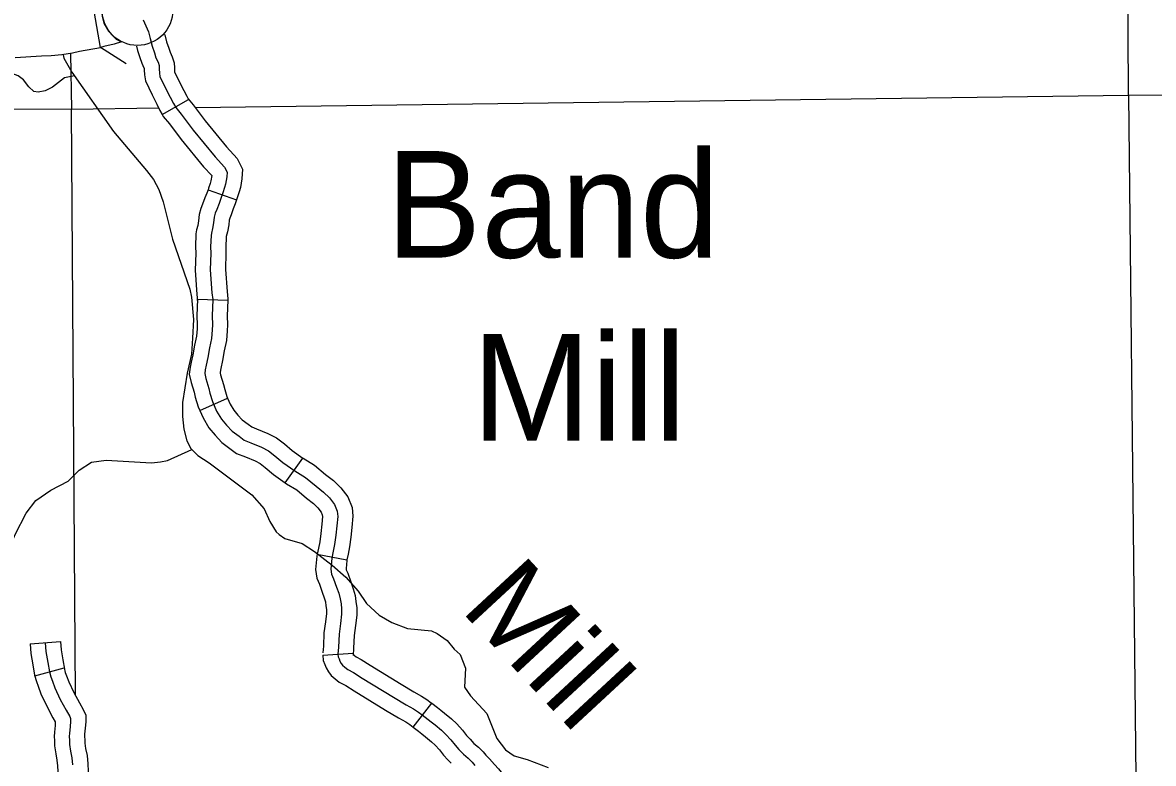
# Model space of a CAD drawing. Extents: x 1377389 to 1380723, y 1168351 to 1170484.
# Drawn here: x 1379635.6 to 1379747.5, y 1168989.5 to 1169062.8 of the extents above; entities that cross this region are included whole.
import ezdxf

# ---------------------------------------------------------------- set-up
doc = ezdxf.new("R2010")
doc.units = 0
doc.layers.add('B_Fill', color=7, linetype='Continuous')

msp = doc.modelspace()

# ---------------------------------------------------------------- linework, layer by layer
at = {"layer": 'B_Fill'}
for p, q in [((1379643.34, 1169060.37), (1379642.46, 1169065.31)), ((1379649.43, 1169053.73), (1379652.03, 1169055.22)), ((1379653.96, 1169046.28), (1379656.79, 1169045.28)), ((1379652.93, 1169035.46), (1379655.93, 1169035.36)), ((1379653.15, 1169024.44), (1379655.89, 1169025.65)), ((1379661.61, 1169017.28), (1379663.33, 1169019.74)), ((1379664.76, 1169010.23), (1379667.71, 1169009.66)), ((1379636.37, 1169001.34), (1379639.36, 1169001.57)), ((1379665.32, 1169000.24), (1379668.31, 1169000.44)), ((1379636.82, 1168998.19), (1379639.72, 1168998.97)), ((1379674.27, 1168993.11), (1379676.1, 1168995.48))]:
    msp.add_line(p, q, dxfattribs=at)
for points in [[(1379745.02, 1169055.65), (1379744.72, 1169111.81)], [(1379643.88, 1169065.69), (1379643.67, 1169065.32), (1379643.52, 1169064.81), (1379643.44, 1169064.09), (1379643.49, 1169063.45), (1379643.7, 1169062.69), (1379644.11, 1169061.98), (1379644.58, 1169061.48), (1379644.89, 1169061.18), (1379645.41, 1169060.93)], [(1379647.56, 1169063.1), (1379647.81, 1169062.5), (1379648.08, 1169061.92), (1379648.23, 1169061.24), (1379648.44, 1169060.5), (1379648.65, 1169059.83), (1379648.81, 1169059.35), (1379649.02, 1169058.89), (1379649.12, 1169058.57), (1379649.13, 1169058.24), (1379649.17, 1169057.81), (1379649.21, 1169057.5), (1379649.76, 1169056.33), (1379650.23, 1169055.43), (1379650.53, 1169054.83), (1379650.77, 1169054.41), (1379651.32, 1169053.76), (1379652.49, 1169052.19), (1379654.66, 1169049.53), (1379655.6, 1169048.53), (1379655.86, 1169048.01), (1379655.83, 1169047.55), (1379655.7, 1169046.84), (1379655.6, 1169046.49), (1379655.44, 1169045.97), (1379655.24, 1169045.42), (1379655.05, 1169044.93), (1379654.83, 1169044.34), (1379654.68, 1169043.96), (1379654.57, 1169043.56), (1379654.52, 1169043.02), (1379654.42, 1169042.45), (1379654.3, 1169041.98), (1379654.26, 1169041.75), (1379654.21, 1169040.65), (1379654.24, 1169040.02), (1379654.18, 1169038.37), (1379654.35, 1169036.07), (1379654.43, 1169035.41), (1379654.37, 1169033.82), (1379654.4, 1169032.91), (1379654.37, 1169032.42), (1379654.29, 1169031.57), (1379654.1, 1169030.64), (1379653.94, 1169029.68), (1379653.77, 1169028.91), (1379653.69, 1169028.47), (1379653.63, 1169028.09), (1379653.74, 1169027.59), (1379654.05, 1169026.63), (1379654.15, 1169026.14), (1379654.4, 1169025.32), (1379654.81, 1169024.38), (1379655.28, 1169023.59), (1379655.8, 1169022.99), (1379656.35, 1169022.38), (1379657.03, 1169021.89), (1379657.53, 1169021.5), (1379658.21, 1169021.23), (1379659.25, 1169020.82), (1379659.94, 1169020.46), (1379660.57, 1169019.97), (1379661.36, 1169019.28), (1379662.54, 1169018.46), (1379663.61, 1169017.8), (1379664.65, 1169016.95), (1379665.39, 1169016.37), (1379665.97, 1169015.8), (1379666.49, 1169015.14), (1379666.73, 1169014.48), (1379666.79, 1169013.96), (1379666.71, 1169013.03), (1379666.6, 1169012.1), (1379666.49, 1169011.19), (1379666.35, 1169010.53), (1379666.21, 1169009.82), (1379666.1, 1169008.75), (1379666.19, 1169008.26), (1379666.38, 1169007.79), (1379666.68, 1169006.97), (1379666.9, 1169006.36), (1379667.04, 1169005.81), (1379667.12, 1169005.32), (1379667.17, 1169004.83), (1379667.17, 1169004.28), (1379667.06, 1169003.35), (1379666.93, 1169002.3), (1379666.87, 1169001.01), (1379666.81, 1169000.34)], [(1379645.41, 1169060.93), (1379644.66, 1169060.69), (1379643.65, 1169060.46), (1379643.34, 1169060.37)], [(1379649.67, 1169061.65), (1379649.68, 1169061.6), (1379649.87, 1169060.93), (1379650.07, 1169060.3), (1379650.21, 1169059.9), (1379650.43, 1169059.43), (1379650.61, 1169058.83), (1379650.63, 1169058.34), (1379650.66, 1169057.98), (1379650.66, 1169057.95), (1379651.11, 1169057), (1379651.57, 1169056.1), (1379651.85, 1169055.53), (1379652.03, 1169055.22)], [(1379634.87, 1169059.36), (1379637.48, 1169059.52), (1379638.43, 1169059.58), (1379639.51, 1169059.65), (1379640.54, 1169059.83), (1379641.25, 1169059.99), (1379643.34, 1169060.37)], [(1379639.62, 1169059.63), (1379639.69, 1169059.29), (1379640.48, 1169057.92), (1379644.6, 1169052.03)], [(1379640.37, 1169059.74), (1379640.44, 1169054.27)], [(1379645.86, 1169058.75), (1379643.34, 1169060.37)], [(1379646.88, 1169060.49), (1379647, 1169060.07), (1379647.22, 1169059.37), (1379647.41, 1169058.79), (1379647.61, 1169058.36), (1379647.63, 1169058.31), (1379647.64, 1169058.15), (1379647.67, 1169057.64), (1379647.77, 1169057.05), (1379648.42, 1169055.67), (1379648.89, 1169054.75), (1379649.2, 1169054.12), (1379649.43, 1169053.73)], [(1379640.74, 1169057.54), (1379639.77, 1169057.35), (1379638.56, 1169056.44), (1379637.84, 1169056.08), (1379637.17, 1169055.95), (1379636.73, 1169055.99), (1379636.23, 1169056.47), (1379635.72, 1169057.17), (1379635.19, 1169057.55), (1379634.28, 1169057.88)], [(1379745.02, 1169055.65), (1379848.03, 1169056.39)], [(1379652, 1169055.27), (1379652.49, 1169054.69), (1379653.67, 1169053.11), (1379655.79, 1169050.52), (1379656.84, 1169049.39), (1379657.38, 1169048.31), (1379657.32, 1169047.37), (1379657.16, 1169046.51), (1379657.04, 1169046.06), (1379656.86, 1169045.49), (1379656.79, 1169045.28)], [(1379652.68, 1169054.43), (1379745.02, 1169055.65)], [(1379745.02, 1169055.65), (1379746.15, 1168951.3)], [(1379633.15, 1169054.3), (1379640.44, 1169054.27)], [(1379640.44, 1169054.27), (1379649.07, 1169054.38)], [(1379640.85, 1168996.24), (1379640.44, 1169054.27)], [(1379649.43, 1169053.73), (1379649.54, 1169053.54), (1379650.14, 1169052.82), (1379651.31, 1169051.26), (1379653.53, 1169048.54), (1379654.33, 1169047.69), (1379654.23, 1169047.17), (1379654.16, 1169046.91), (1379654.01, 1169046.44), (1379653.96, 1169046.28)], [(1379644.6, 1169052.03), (1379647.89, 1169048.2), (1379648.57, 1169047.3), (1379649.1, 1169046.32), (1379649.51, 1169045.1), (1379650.45, 1169041.39), (1379652.17, 1169036.43), (1379652.34, 1169035.66), (1379652.53, 1169033.43), (1379652.43, 1169031.6), (1379652.32, 1169030.01), (1379651.91, 1169028.14), (1379651.44, 1169025.22), (1379651.45, 1169023.84), (1379651.58, 1169022.6), (1379651.86, 1169021.45), (1379652.25, 1169020.68), (1379652.94, 1169019.99), (1379654.08, 1169019.27), (1379658.31, 1169016.11), (1379659.52, 1169014.72), (1379660.09, 1169013.46), (1379660.7, 1169012.44), (1379660.99, 1169012.18), (1379661.57, 1169011.76), (1379663.28, 1169011.28), (1379664.49, 1169010.49), (1379666.24, 1169009.14), (1379667.58, 1169007.95), (1379668.81, 1169006.57), (1379669.65, 1169005.36), (1379670.89, 1169004.19), (1379672.16, 1169003.46), (1379673.7, 1169002.88), (1379676.08, 1169002.65), (1379676.63, 1169002.39), (1379677.63, 1169001.69), (1379678.3, 1169000.84), (1379678.9, 1169000.3)], [(1379653.96, 1169046.28), (1379653.84, 1169045.94), (1379653.65, 1169045.47), (1379653.43, 1169044.87), (1379653.26, 1169044.43), (1379653.09, 1169043.84), (1379653.03, 1169043.22), (1379652.95, 1169042.76), (1379652.83, 1169042.3), (1379652.76, 1169041.91), (1379652.71, 1169040.65), (1379652.74, 1169040.01), (1379652.68, 1169038.34), (1379652.85, 1169035.92), (1379652.93, 1169035.34), (1379652.93, 1169035.45)], [(1379656.79, 1169045.28), (1379656.65, 1169044.89), (1379656.45, 1169044.4), (1379656.24, 1169043.81), (1379656.11, 1169043.48), (1379656.05, 1169043.28), (1379656.01, 1169042.82), (1379655.89, 1169042.13), (1379655.76, 1169041.66), (1379655.75, 1169041.58), (1379655.71, 1169040.65), (1379655.74, 1169040.03), (1379655.68, 1169038.4), (1379655.84, 1169036.22), (1379655.93, 1169035.48), (1379655.93, 1169035.36)], [(1379652.93, 1169035.46), (1379652.87, 1169033.82), (1379652.9, 1169032.93), (1379652.88, 1169032.53), (1379652.81, 1169031.79), (1379652.63, 1169030.92), (1379652.46, 1169029.96), (1379652.3, 1169029.21), (1379652.21, 1169028.72), (1379652.11, 1169028.03), (1379652.29, 1169027.21), (1379652.59, 1169026.25), (1379652.7, 1169025.76), (1379652.99, 1169024.8), (1379653.15, 1169024.44)], [(1379655.93, 1169035.36), (1379655.87, 1169033.82), (1379655.9, 1169032.9), (1379655.87, 1169032.31), (1379655.78, 1169031.35), (1379655.57, 1169030.36), (1379655.41, 1169029.39), (1379655.24, 1169028.61), (1379655.17, 1169028.23), (1379655.16, 1169028.15), (1379655.19, 1169027.98), (1379655.5, 1169027.02), (1379655.61, 1169026.52), (1379655.81, 1169025.84), (1379655.89, 1169025.65)], [(1379655.89, 1169025.65), (1379656.15, 1169025.07), (1379656.5, 1169024.46), (1379656.92, 1169023.98), (1379657.35, 1169023.51), (1379657.93, 1169023.09), (1379658.28, 1169022.82), (1379658.77, 1169022.62), (1379659.88, 1169022.18), (1379660.75, 1169021.73), (1379661.52, 1169021.13), (1379662.28, 1169020.47), (1379663.33, 1169019.74)], [(1379653.15, 1169024.44), (1379653.47, 1169023.7), (1379654.05, 1169022.71), (1379654.68, 1169021.99), (1379655.34, 1169021.26), (1379656.13, 1169020.69), (1379656.77, 1169020.19), (1379657.66, 1169019.84), (1379658.63, 1169019.45), (1379659.12, 1169019.2), (1379659.61, 1169018.81), (1379660.44, 1169018.1), (1379661.61, 1169017.28)], [(1379625.99, 1168999.95), (1379626.17, 1168999.96), (1379627.78, 1169000.2), (1379629.1, 1169000.65), (1379630.26, 1169001.46), (1379631.81, 1169003.3), (1379633.16, 1169005.57), (1379633.74, 1169007.64), (1379634.25, 1169009.86), (1379634.43, 1169011.05), (1379634.88, 1169012.16), (1379635.98, 1169014.29), (1379636.91, 1169015.55), (1379638.41, 1169016.56), (1379640.11, 1169017.45), (1379641.22, 1169018.54), (1379642.43, 1169019.34), (1379643.88, 1169019.52), (1379648.38, 1169019.27), (1379649.27, 1169019.37), (1379649.94, 1169019.49), (1379652.36, 1169020.57)], [(1379663.33, 1169019.74), (1379663.36, 1169019.71), (1379664.48, 1169019.03), (1379665.59, 1169018.12), (1379666.39, 1169017.5), (1379667.09, 1169016.8), (1379667.81, 1169015.89), (1379668.21, 1169014.83), (1379668.3, 1169013.97), (1379668.2, 1169012.87), (1379668.09, 1169011.92), (1379667.97, 1169010.95), (1379667.82, 1169010.24), (1379667.71, 1169009.66)], [(1379661.61, 1169017.28), (1379661.72, 1169017.2), (1379662.74, 1169016.58), (1379663.72, 1169015.78), (1379664.4, 1169015.25), (1379664.84, 1169014.8), (1379665.17, 1169014.39), (1379665.26, 1169014.13), (1379665.28, 1169013.95), (1379665.21, 1169013.18), (1379665.11, 1169012.27), (1379665.01, 1169011.43), (1379664.88, 1169010.83), (1379664.76, 1169010.23)], [(1379664.76, 1169010.23), (1379664.73, 1169010.04), (1379664.59, 1169008.7), (1379664.73, 1169007.84), (1379664.98, 1169007.25), (1379665.27, 1169006.45), (1379665.46, 1169005.92), (1379665.57, 1169005.51), (1379665.63, 1169005.11), (1379665.67, 1169004.74), (1379665.67, 1169004.37), (1379665.57, 1169003.53), (1379665.43, 1169002.43), (1379665.37, 1169001.11), (1379665.32, 1169000.47)], [(1379667.71, 1169009.66), (1379667.7, 1169009.6), (1379667.62, 1169008.8), (1379667.64, 1169008.67), (1379667.78, 1169008.33), (1379668.09, 1169007.48), (1379668.33, 1169006.8), (1379668.51, 1169006.12), (1379668.6, 1169005.53), (1379668.67, 1169004.91), (1379668.67, 1169004.19), (1379668.55, 1169003.16), (1379668.42, 1169002.17), (1379668.37, 1169000.92), (1379668.31, 1169000.21)], [(1379636.37, 1169001.34), (1379636.44, 1169000.4), (1379636.63, 1168999.27), (1379636.8, 1168998.26)], [(1379637.86, 1169001.46), (1379637.93, 1169000.59), (1379638.11, 1168999.52), (1379638.27, 1168998.58)], [(1379639.36, 1169001.57), (1379639.42, 1169000.77), (1379639.59, 1168999.77), (1379639.75, 1168998.84)], [(1379665.32, 1169000.24), (1379665.35, 1168999.72), (1379665.53, 1168999.3), (1379665.66, 1168998.97), (1379665.89, 1168998.57), (1379666.16, 1168998.22), (1379666.53, 1168997.9), (1379666.95, 1168997.56), (1379667.58, 1168997.22), (1379668.41, 1168996.69), (1379671.53, 1168994.8), (1379672.8, 1168994.03), (1379673.52, 1168993.62), (1379673.92, 1168993.36), (1379674.25, 1168993.12), (1379674.27, 1168993.11)], [(1379666.81, 1169000.34), (1379666.83, 1169000.07), (1379666.92, 1168999.86), (1379667.01, 1168999.63), (1379667.14, 1168999.4), (1379667.25, 1168999.25), (1379667.49, 1168999.06), (1379667.79, 1168998.81), (1379668.34, 1168998.51), (1379669.2, 1168997.96), (1379672.31, 1168996.08), (1379673.55, 1168995.32), (1379674.3, 1168994.91), (1379674.77, 1168994.59), (1379675.15, 1168994.33), (1379675.73, 1168993.87), (1379676.05, 1168993.62), (1379676.42, 1168993.33), (1379677.05, 1168992.8), (1379677.5, 1168992.38), (1379678, 1168991.84), (1379678.4, 1168991.32), (1379678.79, 1168990.9), (1379679.23, 1168990.42), (1379679.69, 1168990.03), (1379680.08, 1168989.64), (1379680.35, 1168989.33)], [(1379668.31, 1169000.44), (1379668.31, 1169000.41), (1379668.36, 1169000.29), (1379668.37, 1169000.28), (1379668.44, 1169000.21), (1379668.63, 1169000.07), (1379669.1, 1168999.81), (1379669.99, 1168999.23), (1379673.08, 1168997.36), (1379674.31, 1168996.62), (1379675.08, 1168996.19), (1379675.62, 1168995.83), (1379676.04, 1168995.53), (1379676.1, 1168995.48)], [(1379678.9, 1169000.3), (1379679.42, 1168998.95), (1379679.32, 1168997.06), (1379679.92, 1168996.2), (1379681.55, 1168994.45), (1379682.54, 1168991.98), (1379683.4, 1168990.88), (1379684.26, 1168990.28), (1379685.54, 1168989.9), (1379687.6, 1168989.12)], [(1379636.8, 1168998.26), (1379636.98, 1168997.62), (1379637.15, 1168997.15), (1379637.42, 1168996.42), (1379638, 1168995.19), (1379638.61, 1168994.04), (1379638.85, 1168993.64), (1379638.83, 1168993.27), (1379638.76, 1168992.62), (1379638.74, 1168992.18), (1379638.76, 1168991.79), (1379638.76, 1168991.26), (1379638.89, 1168990.46), (1379639.02, 1168989.85), (1379639.07, 1168989.28), (1379639.09, 1168988.72), (1379639.09, 1168988.52)], [(1379638.27, 1168998.58), (1379638.41, 1168998.08), (1379638.56, 1168997.67), (1379638.8, 1168997), (1379639.34, 1168995.86), (1379639.92, 1168994.78), (1379640.28, 1168994.17), (1379640.36, 1168993.98), (1379640.36, 1168993.71), (1379640.32, 1168993.14), (1379640.26, 1168992.52), (1379640.24, 1168992.18), (1379640.26, 1168991.82), (1379640.26, 1168991.38), (1379640.36, 1168990.74), (1379640.5, 1168990.08), (1379640.57, 1168989.37)], [(1379639.72, 1168998.97), (1379639.84, 1168998.53), (1379639.97, 1168998.18), (1379640.19, 1168997.58), (1379640.68, 1168996.54), (1379641.23, 1168995.51), (1379641.62, 1168994.85), (1379641.86, 1168994.3), (1379641.86, 1168993.65), (1379641.81, 1168993.01), (1379641.75, 1168992.41), (1379641.74, 1168992.18), (1379641.76, 1168991.86), (1379641.76, 1168991.51), (1379641.84, 1168991.01), (1379641.99, 1168990.31), (1379642.07, 1168989.47), (1379642.09, 1168988.77), (1379642.09, 1168988.52)], [(1379676.1, 1168995.48), (1379676.66, 1168995.05), (1379676.98, 1168994.79), (1379677.36, 1168994.5), (1379678.04, 1168993.93), (1379678.57, 1168993.44), (1379679.14, 1168992.81), (1379679.55, 1168992.29), (1379679.9, 1168991.91), (1379680.27, 1168991.5), (1379680.71, 1168991.14), (1379681.18, 1168990.66), (1379681.45, 1168990.35), (1379681.81, 1168989.99), (1379682.3, 1168989.41), (1379682.69, 1168989), (1379683.37, 1168988.17), (1379683.74, 1168987.69)], [(1379674.27, 1168993.11), (1379674.8, 1168992.7), (1379675.12, 1168992.44), (1379675.47, 1168992.16), (1379676.06, 1168991.67), (1379676.44, 1168991.32), (1379676.85, 1168990.87), (1379677.26, 1168990.35), (1379677.69, 1168989.89), (1379678.01, 1168989.53)]]:
    msp.add_lwpolyline(points, dxfattribs=at)
msp.add_circle((1379646.98, 1169064.06), 3.5, dxfattribs=at)

# ---------------------------------------------------------------- texts
for s, p in [('Band', (1379671.58, 1169039.56)), ('Mill', (1379680.09, 1169021.46))]:
    msp.add_text(s, height=10.56, dxfattribs=at).set_placement(p)
msp.add_text('Mill', height=8.448, rotation=312.8244, dxfattribs=at).set_placement((1379678.83, 1169004.73))

doc.saveas('drawing.dxf')
